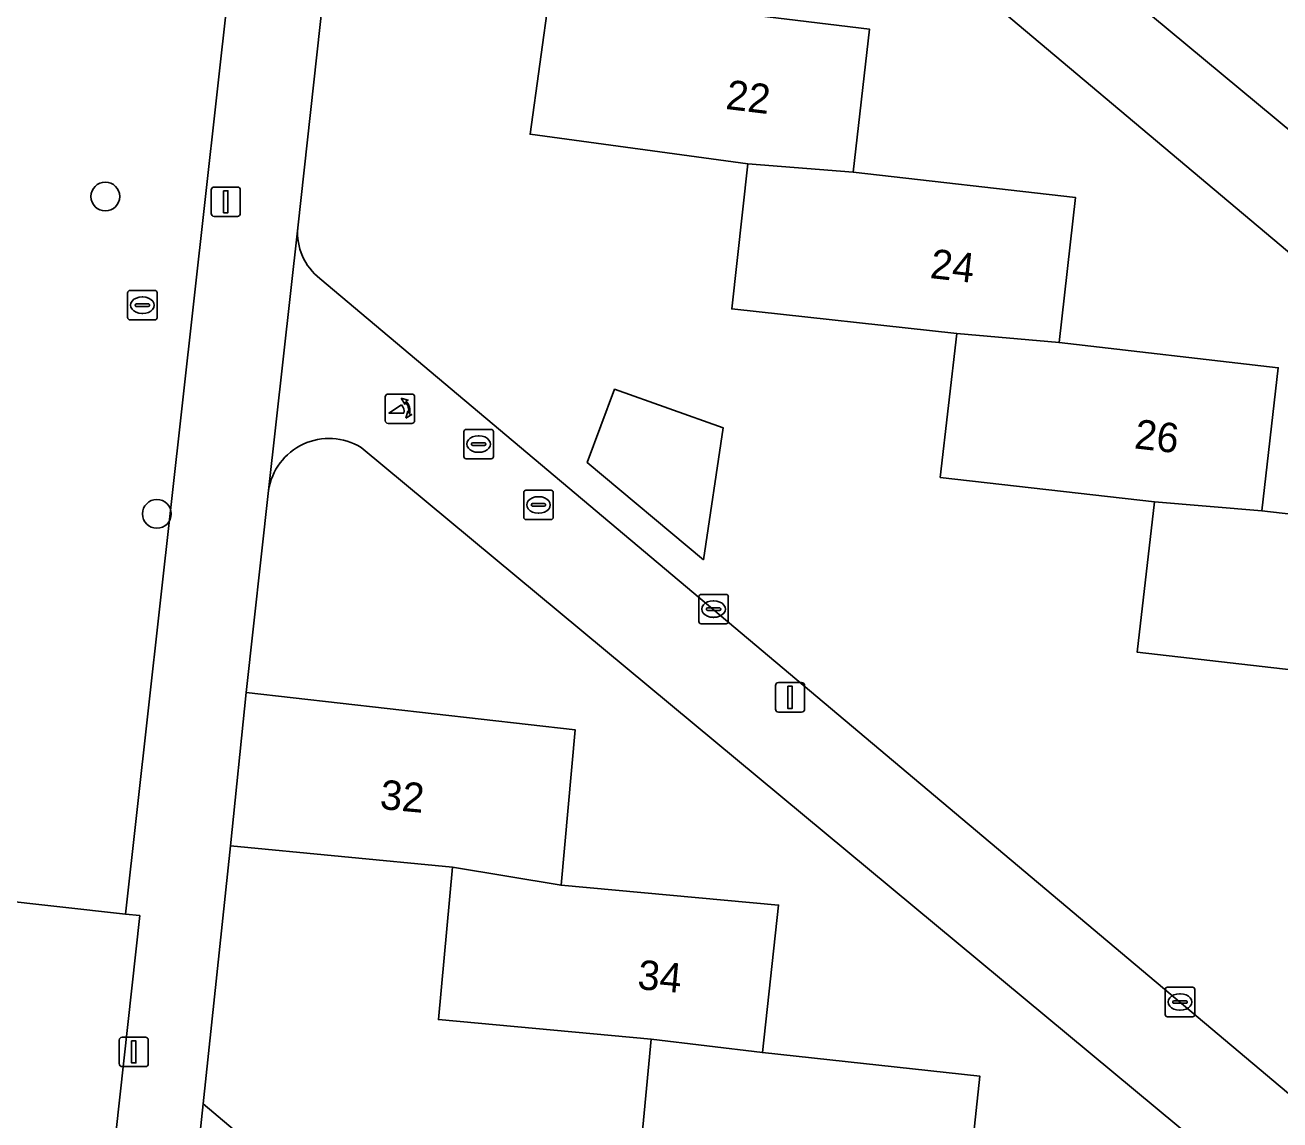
# Model space of a CAD drawing. Extents: x 162026 to 163502, y 387295 to 388169.
# Drawn here: x 162625.19 to 162667.83, y 388000.85 to 388038.06 of the extents above; entities that cross this region are included whole.
import ezdxf

# ---------------------------------------------------------------- set-up
doc = ezdxf.new("R2010")
doc.units = 0
for name, color, linetype in [('IMGEO_Boom', 7, 'Continuous'), ('IMGEO_Brandkraan', 7, 'Continuous'), ('IMGEO_Erf', 7, 'Continuous'), ('IMGEO_Groenvoorziening', 7, 'Continuous'), ('IMGEO_Hek', 7, 'Continuous'), ('IMGEO_Kolk', 7, 'Continuous'), ('IMGEO_Lichtmast', 7, 'Continuous'), ('IMGEO_Pand', 7, 'Continuous'), ('IMGEO_Pand_nummerreeks', 7, 'Continuous'), ('IMGEO_Poller', 7, 'Continuous'), ('IMGEO_Rioolput', 7, 'Continuous'), ('IMGEO_Voetpad_open', 7, 'Continuous')]:
    doc.layers.add(name, color=color, linetype=linetype)

msp = doc.modelspace()

# ---------------------------------------------------------------- linework, layer by layer
at = {"layer": 'IMGEO_Boom'}
for centre in [(162627.914, 388032.229), (162629.667, 388021.444)]:
    msp.add_circle(centre, 0.489, dxfattribs=at)
at = {"layer": 'IMGEO_Brandkraan'}
for p, q in [((162642.135, 388021.323), (162642.135, 388022.175)), ((162642.21, 388022.249), (162643.062, 388022.249)), ((162642.623, 388022.029), (162642.648, 388022.029)), ((162643.136, 388022.175), (162643.136, 388021.323)), ((162642.394, 388021.743), (162642.394, 388021.755)), ((162642.832, 388021.706), (162642.434, 388021.706)), ((162642.437, 388021.792), (162642.835, 388021.792)), ((162642.878, 388021.755), (162642.878, 388021.743)), ((162643.062, 388021.249), (162642.21, 388021.249)), ((162642.646, 388021.469), (162642.621, 388021.469))]:
    msp.add_line(p, q, dxfattribs=at)
for points in [[(162642.135, 388021.323), (162642.135, 388022.175)], [(162642.21, 388022.249), (162643.062, 388022.249)], [(162643.136, 388022.175), (162643.136, 388021.323)], [(162643.062, 388021.249), (162642.21, 388021.249)]]:
    msp.add_lwpolyline(points, dxfattribs=at)
for centre, radius, start, end in [((162642.212, 388022.173), 0.0765, 91.552, 178.448), ((162642.212, 388022.173), 0.0765, 91.552, 178.448), ((162643.06, 388022.173), 0.0765, 1.552, 88.448), ((162643.06, 388022.173), 0.0765, 1.552, 88.448), ((162642.434, 388021.752), 0.0403, 85.8775, 175.7526), ((162642.431, 388021.742), 0.0366, 178.938, 274.7102), ((162642.835, 388021.749), 0.043, 264.8664, 352.4533), ((162642.839, 388021.754), 0.0386, 1.7309, 96.639), ((162642.212, 388021.325), 0.0765, 181.552, 268.448), ((162642.212, 388021.325), 0.0765, 181.552, 268.448), ((162643.06, 388021.325), 0.0765, 271.552, 358.448), ((162643.06, 388021.325), 0.0765, 271.552, 358.448)]:
    msp.add_arc(centre, radius, start, end, dxfattribs=at)
for centre, major_axis, ratio, start_param, end_param in [((162642.622, 388021.749), (-0.387, 0.002), 0.722429, 4.712389, 7.853982), ((162642.647, 388021.749), (-0.39, 0.002), 0.717154, 1.570796, 4.712389)]:
    msp.add_ellipse(centre, major_axis=major_axis, ratio=ratio, start_param=start_param, end_param=end_param, dxfattribs=at)
at = {"layer": 'IMGEO_Erf'}
for points in [[(162636.348, 388077.364), (162599.624, 388081.459), (162591.949, 388012.13), (162594.403, 388011.655), (162628.602, 388007.843)], [(162648.241, 388019.882), (162644.29, 388023.189), (162645.222, 388025.682), (162648.911, 388024.364)]]:
    msp.add_lwpolyline(points, close=True, dxfattribs=at)
for points in [[(162643.285, 388055.15), (162679.912, 388024.722)], [(162636.819, 388052.733), (162634.457, 388031.166)], [(162646.491, 388038.815), (162653.885, 388037.916), (162653.328, 388033.061), (162660.889, 388032.194), (162660.324, 388027.265), (162667.774, 388026.411), (162667.217, 388021.544), (162674.644, 388020.693), (162674.053, 388015.544), (162681.568, 388014.683), (162681.912, 388018.747), (162641.666, 388052.615)], [(162669.847, 388011.141), (162670.392, 388015.898), (162662.979, 388016.747), (162663.564, 388021.848), (162656.289, 388022.682), (162656.85, 388027.572), (162649.203, 388028.413), (162649.748, 388033.336), (162642.351, 388034.344), (162643.006, 388039.122)], [(162635.21, 388029.442), (162670.194, 388000)], [(162633.463, 388022.238), (162632.7, 388015.371), (162643.884, 388014.099), (162643.4, 388008.825), (162650.794, 388008.146), (162650.247, 388003.137), (162657.635, 388002.331), (162657.381, 388000), (162657.08, 387997.238), (162664.638, 387996.413), (162664.094, 387991.427), (162671.386, 387990.632), (162670.835, 387985.577), (162678.079, 387984.786), (162678.576, 387988.802), (162665.132, 388000), (162636.604, 388023.702)], [(162646.129, 388000), (162646.459, 388003.591), (162639.235, 388004.255), (162639.711, 388009.436), (162632.171, 388010.158), (162631.239, 388001.391), (162634.008, 387999.059)]]:
    msp.add_lwpolyline(points, dxfattribs=at)
for centre, radius, start, end in [((162636.409, 388030.992), 1.96, 174.9114, 232.2776), ((162635.518, 388021.93), 2.078, 58.505, 171.4748)]:
    msp.add_arc(centre, radius, start, end, dxfattribs=at)
at = {"layer": 'IMGEO_Groenvoorziening'}
for points in [[(162629.084, 388007.789), (162628.602, 388007.843), (162594.403, 388011.655), (162591.949, 388012.13), (162599.624, 388081.459), (162636.348, 388077.364), (162636.998, 388077.292), (162639.352, 388098.216), (162613.743, 388101.173), (162601.985, 388102.531)], [(162625.474, 387975.275), (162625.981, 387979.599), (162629.084, 388007.789)], [(162631.366, 387974.206), (162634.008, 387999.059), (162631.239, 388001.391), (162628.188, 387972.697), (162628.224, 387971.728), (162633.049, 387971.09)]]:
    msp.add_lwpolyline(points, dxfattribs=at)
at = {"layer": 'IMGEO_Hek'}
msp.add_lwpolyline([(162628.602, 388007.843), (162594.403, 388011.655), (162591.949, 388012.13), (162599.624, 388081.459), (162636.348, 388077.364), (162628.602, 388007.843)], dxfattribs=at)
at = {"layer": 'IMGEO_Kolk'}
for p, q in [((162648.085, 388017.782), (162648.085, 388018.634)), ((162648.16, 388018.708), (162649.012, 388018.708)), ((162649.086, 388018.634), (162649.086, 388017.782)), ((162648.344, 388018.202), (162648.344, 388018.214)), ((162648.782, 388018.165), (162648.384, 388018.165)), ((162648.387, 388018.251), (162648.785, 388018.251)), ((162648.573, 388018.488), (162648.598, 388018.488)), ((162648.828, 388018.214), (162648.828, 388018.202)), ((162649.012, 388017.708), (162648.16, 388017.708)), ((162648.596, 388017.928), (162648.571, 388017.928)), ((162664.01, 388005.354), (162664.862, 388005.354)), ((162663.935, 388004.428), (162663.935, 388005.28)), ((162664.423, 388005.134), (162664.448, 388005.134)), ((162664.936, 388005.28), (162664.936, 388004.428)), ((162664.194, 388004.848), (162664.194, 388004.86)), ((162664.632, 388004.811), (162664.234, 388004.811)), ((162664.237, 388004.897), (162664.635, 388004.897)), ((162664.446, 388004.574), (162664.421, 388004.574)), ((162664.678, 388004.86), (162664.678, 388004.848)), ((162664.862, 388004.354), (162664.01, 388004.354))]:
    msp.add_line(p, q, dxfattribs=at)
for points in [[(162648.085, 388017.782), (162648.085, 388018.634)], [(162648.16, 388018.708), (162649.012, 388018.708)], [(162649.086, 388018.634), (162649.086, 388017.782)], [(162649.012, 388017.708), (162648.16, 388017.708)], [(162664.01, 388005.354), (162664.862, 388005.354)], [(162663.935, 388004.428), (162663.935, 388005.28)], [(162664.936, 388005.28), (162664.936, 388004.428)], [(162664.862, 388004.354), (162664.01, 388004.354)]]:
    msp.add_lwpolyline(points, dxfattribs=at)
for centre, radius, start, end in [((162648.162, 388018.632), 0.0765, 91.552, 178.448), ((162648.162, 388018.632), 0.0765, 91.552, 178.448), ((162649.01, 388018.632), 0.0765, 1.552, 88.448), ((162649.01, 388018.632), 0.0765, 1.552, 88.448), ((162648.384, 388018.211), 0.0403, 85.8775, 175.7526), ((162648.381, 388018.201), 0.0366, 178.938, 274.7102), ((162648.785, 388018.208), 0.043, 264.8664, 352.4533), ((162648.789, 388018.213), 0.0386, 1.7309, 96.639), ((162648.162, 388017.784), 0.0765, 181.552, 268.448), ((162648.162, 388017.784), 0.0765, 181.552, 268.448), ((162649.01, 388017.784), 0.0765, 271.552, 358.448), ((162649.01, 388017.784), 0.0765, 271.552, 358.448), ((162664.012, 388005.278), 0.0765, 91.552, 178.448), ((162664.012, 388005.278), 0.0765, 91.552, 178.448), ((162664.86, 388005.278), 0.0765, 1.552, 88.448), ((162664.86, 388005.278), 0.0765, 1.552, 88.448), ((162664.234, 388004.857), 0.0403, 85.8775, 175.7526), ((162664.231, 388004.847), 0.0366, 178.938, 274.7102), ((162664.635, 388004.854), 0.043, 264.8664, 352.4533), ((162664.639, 388004.859), 0.0386, 1.7309, 96.639), ((162664.012, 388004.43), 0.0765, 181.552, 268.448), ((162664.012, 388004.43), 0.0765, 181.552, 268.448), ((162664.86, 388004.43), 0.0765, 271.552, 358.448), ((162664.86, 388004.43), 0.0765, 271.552, 358.448)]:
    msp.add_arc(centre, radius, start, end, dxfattribs=at)
for centre, major_axis, ratio, start_param, end_param in [((162648.572, 388018.208), (-0.387, 0.002), 0.722429, 4.712389, 7.853982), ((162648.597, 388018.208), (-0.39, 0.002), 0.717154, 1.570796, 4.712389), ((162664.422, 388004.854), (-0.387, 0.002), 0.722429, 4.712389, 7.853982), ((162664.447, 388004.854), (-0.39, 0.002), 0.717154, 1.570796, 4.712389)]:
    msp.add_ellipse(centre, major_axis=major_axis, ratio=ratio, start_param=start_param, end_param=end_param, dxfattribs=at)
at = {"layer": 'IMGEO_Lichtmast'}
for p, q in [((162631.512, 388031.653), (162631.512, 388032.453)), ((162631.512, 388032.453), (162631.512, 388031.653)), ((162631.612, 388032.553), (162632.402, 388032.553)), ((162632.402, 388032.553), (162631.612, 388032.553)), ((162632.502, 388032.453), (162632.502, 388031.653)), ((162632.502, 388031.653), (162632.502, 388032.453)), ((162632.402, 388031.553), (162631.612, 388031.553)), ((162631.612, 388031.553), (162632.402, 388031.553)), ((162650.688, 388014.809), (162650.688, 388015.609)), ((162650.688, 388015.609), (162650.688, 388014.809)), ((162650.788, 388015.709), (162651.578, 388015.709)), ((162651.578, 388015.709), (162650.788, 388015.709)), ((162651.678, 388015.609), (162651.678, 388014.809)), ((162651.678, 388014.809), (162651.678, 388015.609)), ((162651.578, 388014.709), (162650.788, 388014.709)), ((162650.788, 388014.709), (162651.578, 388014.709)), ((162628.486, 388003.659), (162629.276, 388003.659)), ((162629.276, 388003.659), (162628.486, 388003.659)), ((162628.386, 388002.759), (162628.386, 388003.559)), ((162628.386, 388003.559), (162628.386, 388002.759)), ((162629.376, 388003.559), (162629.376, 388002.759)), ((162629.376, 388002.759), (162629.376, 388003.559)), ((162629.276, 388002.659), (162628.486, 388002.659)), ((162628.486, 388002.659), (162629.276, 388002.659))]:
    msp.add_line(p, q, dxfattribs=at)
for points in [[(162631.932, 388032.428), (162632.082, 388032.428), (162632.082, 388031.678), (162631.932, 388031.678), (162631.932, 388032.428)], [(162651.108, 388015.584), (162651.258, 388015.584), (162651.258, 388014.834), (162651.108, 388014.834), (162651.108, 388015.584)], [(162628.806, 388003.534), (162628.956, 388003.534), (162628.956, 388002.784), (162628.806, 388002.784), (162628.806, 388003.534)]]:
    msp.add_lwpolyline(points, dxfattribs=at)
for centre, start, end in [((162631.612, 388032.453), 90, 180), ((162631.612, 388032.453), 90, 180), ((162632.402, 388032.453), 0, 90), ((162632.402, 388032.453), 360, 90), ((162631.612, 388031.653), 180, 270), ((162631.612, 388031.653), 180, 270), ((162632.402, 388031.653), 270, 0), ((162632.402, 388031.653), 270, 0), ((162650.788, 388015.609), 90, 180), ((162650.788, 388015.609), 90, 180), ((162651.578, 388015.609), 0, 90), ((162651.578, 388015.609), 360, 90), ((162650.788, 388014.809), 180, 270), ((162650.788, 388014.809), 180, 270), ((162651.578, 388014.809), 270, 0), ((162651.578, 388014.809), 270, 0), ((162628.486, 388003.559), 90, 180), ((162628.486, 388003.559), 90, 180), ((162629.276, 388003.559), 0, 90), ((162629.276, 388003.559), 360, 90), ((162628.486, 388002.759), 180, 270), ((162628.486, 388002.759), 180, 270), ((162629.276, 388002.759), 270, 0), ((162629.276, 388002.759), 270, 0)]:
    msp.add_arc(centre, 0.1, start, end, dxfattribs=at)
at = {"layer": 'IMGEO_Pand'}
for points in [[(162643.006, 388039.122), (162642.351, 388034.344), (162649.748, 388033.336), (162653.328, 388033.061), (162653.885, 388037.916), (162646.491, 388038.815)], [(162660.324, 388027.265), (162660.889, 388032.194), (162653.328, 388033.061), (162649.748, 388033.336), (162649.203, 388028.413), (162656.85, 388027.572)], [(162656.85, 388027.572), (162656.289, 388022.682), (162663.564, 388021.848), (162667.217, 388021.544), (162667.774, 388026.411), (162660.324, 388027.265)], [(162648.241, 388019.882), (162648.911, 388024.364), (162645.222, 388025.682), (162644.29, 388023.189)], [(162663.564, 388021.848), (162662.979, 388016.747), (162670.392, 388015.898), (162674.053, 388015.544), (162674.644, 388020.693), (162667.217, 388021.544)], [(162632.171, 388010.158), (162639.711, 388009.436), (162643.4, 388008.825), (162643.884, 388014.099), (162632.7, 388015.371)], [(162639.711, 388009.436), (162639.235, 388004.255), (162646.459, 388003.591), (162650.247, 388003.137), (162650.794, 388008.146), (162643.4, 388008.825)], [(162657.08, 387997.238), (162657.381, 388000), (162657.635, 388002.331), (162650.247, 388003.137), (162646.459, 388003.591), (162646.129, 388000), (162645.978, 387998.363), (162653.343, 387997.505), (162657.067, 387997.111)]]:
    msp.add_lwpolyline(points, close=True, dxfattribs=at)
at = {"layer": 'IMGEO_Poller'}
for p, q in [((162637.429, 388025.421), (162637.429, 388024.614)), ((162637.429, 388025.421), (162637.429, 388024.614)), ((162638.331, 388025.516), (162637.523, 388025.516)), ((162638.331, 388025.516), (162637.523, 388025.516)), ((162638.425, 388024.614), (162638.425, 388025.421)), ((162638.425, 388024.614), (162638.425, 388025.421)), ((162637.523, 388024.519), (162638.331, 388024.519)), ((162637.523, 388024.519), (162638.331, 388024.519))]:
    msp.add_line(p, q, dxfattribs=at)
for points in [[(162638.064, 388024.872), (162637.551, 388024.872), (162637.981, 388025.147)], [(162638.108, 388025.245), (162638.096, 388025.172), (162637.971, 388025.377)], [(162637.971, 388025.377), (162638.202, 388025.311), (162638.131, 388025.279)], [(162638.124, 388024.7), (162638.19, 388024.931), (162638.22, 388024.863)], [(162638.256, 388024.836), (162638.328, 388024.825), (162638.124, 388024.7)]]:
    msp.add_lwpolyline(points, dxfattribs=at)
for centre, radius, start, end in [((162637.523, 388025.421), 0.0946, 90, 180), ((162637.523, 388025.421), 0.0946, 90, 180), ((162638.331, 388025.421), 0.0946, 0, 90), ((162638.331, 388025.421), 0.0946, 0, 90), ((162637.736, 388024.922), 0.332, 351.3247, 42.4854), ((162637.75, 388024.932), 0.476, 351.7527, 41.1691), ((162637.75, 388024.932), 0.516, 349.3569, 42.2912), ((162637.523, 388024.614), 0.0946, 180, 270), ((162637.523, 388024.614), 0.0946, 180, 270), ((162638.331, 388024.614), 0.0946, 270, 0), ((162638.331, 388024.614), 0.0946, 270, 0)]:
    msp.add_arc(centre, radius, start, end, dxfattribs=at)
at = {"layer": 'IMGEO_Rioolput'}
for p, q in [((162628.674, 388028.111), (162628.674, 388028.963)), ((162628.749, 388029.037), (162629.601, 388029.037)), ((162629.162, 388028.817), (162629.187, 388028.817)), ((162629.675, 388028.963), (162629.675, 388028.111)), ((162628.933, 388028.531), (162628.933, 388028.543)), ((162629.371, 388028.494), (162628.973, 388028.494)), ((162628.976, 388028.58), (162629.374, 388028.58)), ((162629.417, 388028.543), (162629.417, 388028.531)), ((162629.601, 388028.037), (162628.749, 388028.037)), ((162629.185, 388028.257), (162629.16, 388028.257)), ((162640.101, 388023.39), (162640.101, 388024.242)), ((162640.176, 388024.316), (162641.028, 388024.316)), ((162641.102, 388024.242), (162641.102, 388023.39)), ((162640.36, 388023.81), (162640.36, 388023.822)), ((162640.798, 388023.773), (162640.4, 388023.773)), ((162640.403, 388023.859), (162640.801, 388023.859)), ((162640.589, 388024.096), (162640.614, 388024.096)), ((162640.844, 388023.822), (162640.844, 388023.81)), ((162641.028, 388023.316), (162640.176, 388023.316)), ((162640.612, 388023.536), (162640.587, 388023.536))]:
    msp.add_line(p, q, dxfattribs=at)
for points in [[(162628.674, 388028.111), (162628.674, 388028.963)], [(162628.749, 388029.037), (162629.601, 388029.037)], [(162629.675, 388028.963), (162629.675, 388028.111)], [(162629.601, 388028.037), (162628.749, 388028.037)], [(162640.101, 388023.39), (162640.101, 388024.242)], [(162640.176, 388024.316), (162641.028, 388024.316)], [(162641.102, 388024.242), (162641.102, 388023.39)], [(162641.028, 388023.316), (162640.176, 388023.316)]]:
    msp.add_lwpolyline(points, dxfattribs=at)
for centre, radius, start, end in [((162628.751, 388028.961), 0.0765, 91.552, 178.448), ((162628.751, 388028.961), 0.0765, 91.552, 178.448), ((162629.599, 388028.961), 0.0765, 1.552, 88.448), ((162629.599, 388028.961), 0.0765, 1.552, 88.448), ((162628.973, 388028.54), 0.0403, 85.8775, 175.7526), ((162628.97, 388028.53), 0.0366, 178.938, 274.7102), ((162629.374, 388028.537), 0.043, 264.8664, 352.4533), ((162629.378, 388028.542), 0.0386, 1.7309, 96.639), ((162628.751, 388028.113), 0.0765, 181.552, 268.448), ((162628.751, 388028.113), 0.0765, 181.552, 268.448), ((162629.599, 388028.113), 0.0765, 271.552, 358.448), ((162629.599, 388028.113), 0.0765, 271.552, 358.448), ((162640.178, 388024.24), 0.0765, 91.552, 178.448), ((162640.178, 388024.24), 0.0765, 91.552, 178.448), ((162641.026, 388024.24), 0.0765, 1.552, 88.448), ((162641.026, 388024.24), 0.0765, 1.552, 88.448), ((162640.4, 388023.819), 0.0403, 85.8775, 175.7526), ((162640.397, 388023.809), 0.0366, 178.938, 274.7102), ((162640.801, 388023.816), 0.043, 264.8664, 352.4533), ((162640.805, 388023.821), 0.0386, 1.7309, 96.639), ((162640.178, 388023.392), 0.0765, 181.552, 268.448), ((162640.178, 388023.392), 0.0765, 181.552, 268.448), ((162641.026, 388023.392), 0.0765, 271.552, 358.448), ((162641.026, 388023.392), 0.0765, 271.552, 358.448)]:
    msp.add_arc(centre, radius, start, end, dxfattribs=at)
for centre, major_axis, ratio, start_param, end_param in [((162629.161, 388028.537), (-0.387, 0.002), 0.722429, 4.712389, 7.853982), ((162629.186, 388028.537), (-0.39, 0.002), 0.717154, 1.570796, 4.712389), ((162640.588, 388023.816), (-0.387, 0.002), 0.722429, 4.712389, 7.853982), ((162640.613, 388023.816), (-0.39, 0.002), 0.717154, 1.570796, 4.712389)]:
    msp.add_ellipse(centre, major_axis=major_axis, ratio=ratio, start_param=start_param, end_param=end_param, dxfattribs=at)
at = {"layer": 'IMGEO_Voetpad_open'}
for points in [[(162688.644, 388096.094), (162685.264, 388096.468), (162641.892, 388101.265), (162614.108, 388104.337), (162613.743, 388101.173), (162639.352, 388098.216), (162636.998, 388077.292), (162636.348, 388077.364), (162628.602, 388007.843), (162629.084, 388007.789), (162625.981, 387979.599), (162625.474, 387975.275), (162625.06, 387971.745), (162625.365, 387971.916)], [(162641.666, 388052.615), (162681.912, 388018.747), (162682.536, 388025.258), (162682.46, 388025.124), (162682.372, 388024.998), (162682.273, 388024.881), (162682.165, 388024.773), (162682.046, 388024.674), (162681.92, 388024.587), (162681.786, 388024.512), (162681.647, 388024.448), (162681.502, 388024.398), (162681.353, 388024.36), (162681.201, 388024.336), (162681.048, 388024.326), (162680.894, 388024.33), (162680.742, 388024.347), (162680.591, 388024.377), (162680.444, 388024.421), (162680.301, 388024.478), (162680.165, 388024.548), (162680.034, 388024.629), (162679.912, 388024.722), (162643.285, 388055.15)], [(162628.188, 387972.697), (162631.239, 388001.391), (162632.171, 388010.158), (162632.7, 388015.371), (162633.463, 388022.238), (162634.457, 388031.166), (162636.819, 388052.733)], [(162634.457, 388031.166), (162633.463, 388022.238)], [(162670.194, 388000), (162635.21, 388029.442)], [(162636.604, 388023.702), (162665.132, 388000)]]:
    msp.add_lwpolyline(points, dxfattribs=at)
for centre, radius, start, end in [((162636.409, 388030.992), 1.96, 174.9114, 232.2776), ((162635.518, 388021.93), 2.078, 58.505, 171.4748)]:
    msp.add_arc(centre, radius, start, end, dxfattribs=at)

# ---------------------------------------------------------------- texts
at = {"layer": 'IMGEO_Pand_nummerreeks'}
for s, rotation, p in [('22', 353.0677, (162648.968, 388035.21)), ('24', 353.4586, (162655.914, 388029.463)), ('26', 353.4607, (162662.855, 388023.674)), ('32', 354.7468, (162637.222, 388011.418)), ('34', 354.7532, (162645.975, 388005.296))]:
    msp.add_text(s, height=1, rotation=rotation, dxfattribs=at).set_placement(p)

doc.saveas('drawing.dxf')
